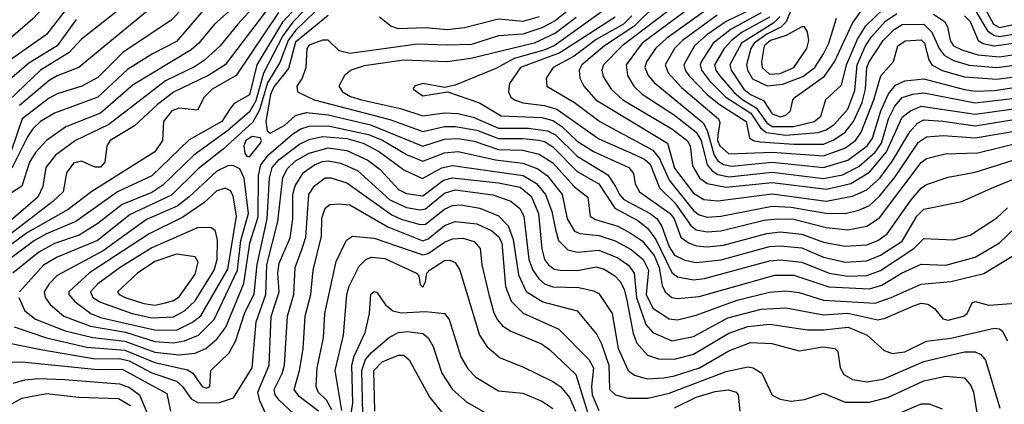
# Model space of a CAD drawing. Extents: x 501367 to 657802, y 482273 to 547541.
# Tile 407 of 656: x 616166 to 619802, y 502970 to 504391. Entities that reach past the tile are written whole.
import ezdxf

# ---------------------------------------------------------------- set-up
doc = ezdxf.new("R2010")
doc.units = 0

msp = doc.modelspace()

# ---------------------------------------------------------------- linework, layer by layer
at = {"layer": '0CON20XD'}
for points in [[(616157.9, 505207.9), (616226, 505136), (616265, 505105.3), (616293.3, 505093.3), (616345, 505085.3), (616442.1, 505082.1), (616575, 505098.6), (616735, 505090), (616825, 505108.1), (616887.5, 505085), (616887, 505073), (616865, 505050), (616815, 504942.9), (616733.3, 504896.7), (616665, 504846.4), (616575, 504816.2), (616542.9, 504797.1), (616445.9, 504714.1), (616412.6, 504665), (616375, 504583.5), (616318.5, 504505), (616215, 504394.7), (615983.4, 504195)], [(617115, 504532.9), (616971.7, 504375), (616907.3, 504295), (616848.6, 504241.4), (616812.5, 504217.5), (616705.3, 504164.7), (616495.5, 504004.5), (616372.2, 503945), (616299.2, 503890.8), (616262.6, 503845), (616251.4, 503775), (616233.1, 503735), (616025, 503556.3)], [(617242.7, 504497.3), (617137.5, 504382.5), (617042.2, 504225), (617015, 504113.5), (616958.1, 504081.9), (616945.4, 504064.6), (616912.5, 504015), (616792.2, 503947.8), (616655, 503814.5), (616528.1, 503755), (616374.4, 503645.6), (616265, 503599.6), (616221.5, 503575), (616105, 503488.5)], [(617006.7, 504483.3), (616885.7, 504375), (616827.8, 504305), (616799.7, 504280.3), (616585, 504150.5), (616465, 504045.8), (616337.3, 503995), (616265.2, 503945), (616225, 503900.5), (616202.3, 503865), (616174, 503776), (616107.7, 503732.3)], [(616817.2, 504485), (616725, 504388.8), (616549.2, 504270.8), (616481.7, 504205), (616455, 504177.7), (616396, 504145), (616305, 504117.2), (616275, 504101.6), (616175.1, 504025), (616135.1, 503904.9)], [(617263.3, 504475), (617175, 504382.7), (617138.1, 504331.9), (617066.8, 504193.2), (617038.2, 504091.8), (617015, 504051), (616935, 503981.3), (616809, 503891), (616695, 503779.7), (616655, 503752.4), (616545, 503708), (616455, 503638.2), (616385.8, 503595), (616295, 503564.1), (616237.6, 503532.4), (616140.6, 503455)], [(618645, 504488.5), (618391.5, 504295), (618322.6, 504225), (618315.7, 504205), (618321.4, 504181.4), (618350.8, 504135), (618394.2, 504095), (618575, 503988.3), (618631.2, 503945), (618642.5, 503925), (618651, 503851), (618677.3, 503807.3), (618705, 503785.5), (618775, 503772.2), (618945, 503789.1), (619145.3, 503764.7), (619235, 503785.8), (619305, 503827.4), (619367.4, 503902.6), (619425, 504031.2), (619455.5, 504054.5), (619495, 504071.5), (619695, 504041.9), (619855, 504064.3)], [(619042.6, 504495), (618997.2, 504382.8), (618976.7, 504363.3), (618925, 504337.5), (618878.8, 504305), (618866.9, 504285), (618850, 504225), (618853.6, 504205), (618873, 504173), (618927.2, 504147.2), (618985, 504152.8), (619058.9, 504181.1), (619102.8, 504215), (619135, 504264.7), (619154.8, 504305), (619182.6, 504397.4)], [(617093.9, 504446.1), (616925.5, 504224.5), (616865, 504186), (616735, 504123.3), (616673.8, 504076.2), (616590.7, 503999.3), (616500.8, 503945), (616487.9, 503925), (616481.2, 503865), (616465, 503846.5), (616445, 503845.9), (616395, 503868.3), (616365, 503860.5), (616339.7, 503825), (616326.7, 503755), (616288.9, 503718.9), (616063.1, 503546.9)], [(617295, 504457.5), (617185, 504351.8), (617157.7, 504315), (617127.5, 504232.5), (617081.9, 504158.1), (617052.2, 504057.8), (617027.7, 504012.3), (616917.4, 503912.6), (616825, 503840.5), (616727.1, 503742.9), (616575, 503671.7), (616453.3, 503575), (616305, 503513.1), (616255, 503484.1), (616165.3, 503385)], [(616686.8, 504465), (616457.4, 504275), (616385, 504215.2), (616305, 504184.2), (616275, 504166.5), (616166, 504074)], [(618515, 504445.7), (618434.4, 504365.6), (618326.2, 504295), (618242.8, 504225), (618231.9, 504205), (618235.2, 504175), (618249.1, 504145), (618294.3, 504095), (618558.8, 503935), (618585, 503842.5), (618655, 503750.4), (618692.8, 503727.3), (618745, 503722.4), (618945, 503747.9), (619145, 503721.1), (619241.4, 503738.6), (619295, 503762.7), (619342.3, 503805), (619389.8, 503870.2), (619453.6, 503976.4), (619481.7, 504008.3), (619505, 504020.6), (619575, 504016.8), (619695, 503998.4), (619845, 504023.4)], [(618678.1, 504461.9), (618465, 504304.2), (618406.3, 504225), (618411.2, 504185), (618434.8, 504145), (618465.5, 504115.5), (618585, 504039), (618665, 503975.2), (618682.3, 503945), (618705.4, 503855.4), (618723.1, 503833.1), (618745, 503819.3), (618785, 503810.5), (618945, 503828.3), (619135, 503804.1), (619205, 503818.5), (619265, 503848.9), (619325, 503901.9), (619348.4, 503935), (619374.6, 504025.4), (619397.9, 504072.1), (619425, 504103.2), (619464.4, 504115.6), (619505, 504120.9), (619695, 504084.1), (619865, 504103.9)], [(618720.1, 504439.9), (618556.7, 504323.3), (618514.8, 504285), (618481.2, 504235), (618475.2, 504215), (618487.5, 504185), (618508.8, 504158.8), (618690.3, 504010.3), (618705, 503981.8), (618731, 503891), (618745, 503870), (618765, 503855.6), (618795, 503849.9), (618945, 503865.1), (619135, 503844.5), (619225, 503871.7), (619296.5, 503925), (619315, 503953.1), (619345.8, 504054.2), (619375, 504117), (619400.6, 504149.4), (619435, 504165.4), (619505, 504172.7), (619655, 504132.9), (619695, 504127.6), (619765, 504129.2), (619855, 504143.4)], [(618875, 504432.4), (618775.2, 504385), (618703.3, 504335), (618658.3, 504295), (618618.6, 504225), (618623.3, 504205), (618637.2, 504185), (618705.1, 504115.1), (618749.2, 504079.2), (618849, 504015), (618860.9, 503955), (618875.5, 503945), (618900.3, 503939.7), (619025, 503931.2), (619135, 503931.8), (619172.6, 503947.4), (619214.2, 503975.8), (619245.5, 504014.5), (619277.4, 504085), (619289.7, 504135), (619295, 504214.4), (619303.7, 504235), (619354.6, 504315), (619395, 504355.5), (619425, 504373.5), (619505.2, 504375), (619534.7, 504344.7), (619561.4, 504285), (619580.7, 504260.7), (619615, 504240), (619672.8, 504222.8), (619775, 504214.3), (619945, 504236.2)], [(618935, 504401), (618834.9, 504345), (618794.4, 504315), (618767.6, 504285), (618732.5, 504225), (618737.2, 504205), (618750.8, 504185), (618805, 504122.7), (618836.9, 504095), (618885.9, 504065.9), (618925, 504009.9), (618945, 503997), (619023.3, 503996.7), (619099.7, 504015), (619124.2, 504035), (619143.2, 504096.8), (619200.5, 504149.5), (619219.6, 504225), (619260.6, 504319.4), (619291, 504369), (619357.2, 504432.8)], [(619724.7, 504444.7), (619761.9, 504375), (619785, 504362.1), (619926.2, 504393.8)], [(617121.9, 504418.1), (616965.4, 504184.6), (616877.8, 504135), (616847.8, 504105), (616822.7, 504057.3), (616754, 504064), (616728.6, 504055), (616697.5, 504015), (616694.4, 503945), (616665, 503903.4), (616433.4, 503756.6), (616345, 503689.8), (616195.7, 503604.3), (616105, 503538.1)], [(616334, 504425), (616265, 504336.7), (616111.3, 504228.7)], [(616532.2, 504427.8), (616395, 504319), (616349.6, 504270.4), (616243, 504205), (616125, 504091.9)], [(616844.2, 504425.8), (616745, 504310.6), (616657.2, 504265), (616565, 504207.7), (616455.5, 504105.5), (616295, 504045.5), (616243.6, 504015), (616215, 503987.3), (616195, 503958.6), (616137.7, 503842.3)], [(617305, 504407.1), (617185, 504308.7), (617159.1, 504210.9), (617105, 504143.5), (617092.6, 504115), (617074.9, 504014.9), (617080.2, 503980.2), (617091.9, 503971.9), (617145, 504002), (617185, 504036.6), (617225, 504048), (617305, 504039.5), (617462.1, 504002.1), (617655, 503923.7), (617735, 503949.6), (617785, 503952.4), (617845, 503942.8), (617935, 503912), (618025, 503908.5), (618085, 503894.3), (618135, 503862.7), (618215, 503774), (618264.6, 503735), (618272.9, 503665), (618292.9, 503652.9), (618375, 503627.8), (618425, 503601.5), (618465, 503574.2), (618509.2, 503519.2), (618527.7, 503475), (618539.4, 503409.4), (618549.7, 503385), (618575, 503364.8), (618595, 503361), (618675, 503367.7), (618955, 503446.6), (619025, 503446.6), (619153.8, 503403.8), (619305, 503396.7), (619349.6, 503410.4), (619422.2, 503455), (619495, 503487.9), (619586.4, 503483.6), (619695, 503513.7), (619785, 503566.3), (619845, 503624.8)], [(618192.9, 504427.1), (618143.3, 504386.7), (618095, 504360.7), (618025, 504337.4), (617935, 504332.2), (617835, 504300.1), (617745, 504296.9), (617635, 504301), (617385, 504266.2), (617346, 504276), (617305, 504315.3), (617285, 504316.1), (617235, 504297.3), (617226.9, 504285), (617223.2, 504215), (617209.2, 504175), (617189.6, 504145), (617192.2, 504125), (617253.5, 504095), (617532.7, 504022.7), (617655, 503978.2), (617735, 503996.2), (617775, 503996.8), (617855, 503982.6), (617935, 503952), (618025, 503952.7), (618083.6, 503946.4), (618105, 503940.5), (618135, 503921.2), (618225, 503829.7), (618305, 503784.3), (618364.3, 503694.3), (618448.6, 503648.6), (618485, 503620.7), (618515, 503579), (618575, 503456.5), (618595, 503440.6), (618655, 503430.3), (618695, 503434.8), (618935, 503500.4), (618975, 503504.3), (619055, 503494.9), (619155, 503454.6), (619225, 503443.9), (619295, 503445.4), (619345, 503464.3), (619468.8, 503545)], [(618221.1, 504398.9), (618145, 504341.9), (618066.7, 504305), (617832.7, 504247.3), (617745, 504236.1), (617585, 504241.4), (617438.8, 504221.2), (617391.1, 504205), (617366.1, 504185), (617345.4, 504145), (617358.9, 504125), (617388, 504108), (617428.5, 504095), (617572.5, 504062.5), (617655, 504036.5), (617735, 504047.5), (617785, 504044.9), (617841.3, 504031.3), (617935, 503990.5), (618045, 503990.9), (618115, 503981), (618145.3, 503965.3), (618225, 503887), (618337.7, 503817.7), (618366.8, 503775), (618380.8, 503745), (618397, 503727), (618495, 503675.4), (618521, 503655), (618537.3, 503627.3), (618565, 503552.3), (618585, 503520.5), (618623.1, 503503.1), (618665, 503493.9), (618756.7, 503503.3), (618935, 503553.3), (618975, 503555.9), (619055, 503548.1), (619135, 503514), (619215, 503494.6), (619295, 503500), (619345, 503520.7), (619425, 503573.2), (619479.2, 503665), (619505, 503690.6), (619645, 503718.8), (619755, 503768), (619845, 503806)], [(618085, 504401.6), (618025, 504384.4), (617935, 504393.6), (617809.1, 504360.9), (617745, 504353.8), (617665, 504361.6), (617565, 504357.8), (617537.2, 504367.2), (617495, 504400.8)], [(618321.9, 504425), (618139.5, 504295), (618101.5, 504278.5), (617992, 504248.1), (617925, 504211.3), (617775, 504149.2), (617735, 504140.8), (617655, 504155.3), (617624, 504145), (617619.2, 504135), (617655, 504109.6), (617745.9, 504124.1), (617865, 504084.1), (617945, 504035.6), (618095, 504029.5), (618135, 504018.7), (618167.4, 503997.4), (618225, 503942.1), (618285, 503904), (618415.3, 503845), (618432.8, 503822.8), (618438.6, 503785), (618454.7, 503755), (618568.6, 503675), (618583.5, 503655), (618608.1, 503588.1), (618636.3, 503566.3), (618665.4, 503555.4), (618705, 503552.1), (618765, 503557.7), (618925, 503601.4), (618975, 503607.1), (619055, 503598.4), (619135, 503569.2), (619215, 503553.9), (619295, 503558.8), (619334.7, 503575.3), (619369.8, 503600.2), (619458.4, 503725), (619495, 503768.1), (619515, 503781.7), (619595, 503808.8), (619695, 503827.3), (619855, 503878.3)], [(618365, 504400.1), (618161.6, 504268.4), (618015.2, 504215), (617975.2, 504155), (617971.2, 504125), (617980.6, 504105), (617993.9, 504095), (618023.8, 504083.8), (618105, 504074.2), (618150.1, 504060.1), (618305, 503951), (618436.8, 503893.2), (618474.8, 503875), (618495, 503856.8), (618529.3, 503769.3), (618586.1, 503715), (618645, 503630.9), (618665, 503614.6), (618705, 503607.3), (618755, 503610.9), (618915, 503650), (618965, 503655.4), (619025, 503653.7), (619145, 503623.1), (619225, 503615.2), (619295, 503627.9), (619341.2, 503658.8), (619495, 503863.9), (619515, 503878.4), (619584.5, 503895.5), (619705, 503899.4), (619855, 503936.6)], [(618426.3, 504405), (618395.7, 504375), (618295, 504318.4), (618213.8, 504256.2), (618136.4, 504215), (618110.4, 504175), (618113.5, 504145), (618214.9, 504084.9), (618309.2, 504015), (618505, 503909.4), (618528.5, 503878.5), (618565, 503797.9), (618655, 503686.1), (618675, 503670.3), (618705, 503661.7), (618755, 503665.1), (618945, 503702.1), (619015, 503698.6), (619085, 503686.4), (619145, 503676), (619215, 503674.9), (619265, 503686.7), (619305, 503704.5), (619341.4, 503738.6), (619399.4, 503810.6), (619485, 503938.3), (619515, 503958.7), (619576.5, 503963.5), (619695, 503954.9), (619855, 503981.2)], [(618742.2, 504407.8), (618613.5, 504315), (618584.5, 504285), (618549.8, 504225), (618561.6, 504195), (618610.4, 504140.4), (618747.1, 504025), (618751.9, 504011.9), (618744.5, 503964.5), (618743.7, 503945), (618751.3, 503925), (618785.1, 503895.1), (618945, 503901.3), (619135, 503887.6), (619213.7, 503916.3), (619252.4, 503945), (619273.9, 503976.1), (619320.9, 504095), (619346.8, 504183.2), (619393.7, 504236.3), (619409.7, 504295), (619436.6, 504313.4), (619495, 504317.2), (619507.8, 504305), (619523.1, 504243.1), (619534.2, 504224.2), (619572.9, 504202.9), (619655, 504179.5), (619775, 504171.9), (619935, 504192.7)], [(618905, 504416.5), (618794, 504356), (618727.1, 504305), (618682.9, 504235), (618679.1, 504225), (618684, 504205), (618713.5, 504165), (618774.6, 504105), (618866.2, 504046.2), (618902, 503992), (618923.8, 503973.8), (618996.1, 503963.9), (619115.5, 503974.5), (619145, 503983.9), (619175.6, 504005), (619225, 504060), (619250.9, 504129), (619258.9, 504225), (619290.1, 504295), (619311.7, 504328.3), (619363.9, 504386.1), (619405, 504414.2)], [(618975, 504403), (618950.7, 504379.3), (618832.4, 504305), (618788.8, 504225), (618793.4, 504205), (618840.2, 504135), (618865, 504115.1), (618913.2, 504093.2), (618945, 504043.3), (618975, 504032.4), (618995, 504038.2), (619012.3, 504055), (619021.8, 504095), (619029.6, 504105), (619137.9, 504182.1), (619174.9, 504235.1), (619241.8, 504378.2), (619275.1, 504424.9)], [(619541.1, 504411.1), (619581.9, 504385), (619593, 504365), (619602.2, 504315), (619614.9, 504294.9), (619645, 504279.5), (619705, 504262), (619785, 504254.1), (619945, 504278.7)], [(619655, 504406.1), (619675.8, 504385), (619705.8, 504315), (619723.9, 504303.9), (619765, 504294.3), (619945, 504318.9)], [(619695, 504426.7), (619740.7, 504350.7), (619763.9, 504333.9), (619785, 504328.6), (619955, 504357.6)], [(616375, 504391.7), (616305.2, 504295), (616200, 504230), (616101.5, 504145)], [(618935, 504190.4), (618975, 504192.3), (619025.7, 504215), (619072.6, 504285), (619080.5, 504315), (619075, 504346.2), (619065, 504364.3), (619055, 504364.5), (618997.1, 504332.9), (618938.4, 504315), (618915.3, 504295), (618905.4, 504235), (618908.5, 504215), (618935, 504190.4)], [(616163.6, 503365), (616185, 503315.6), (616225.3, 503285), (616335, 503241.9), (616436.7, 503216.7), (616555, 503202.9), (616665, 503163), (616755, 503152.6), (616815, 503158.7), (616853.6, 503176.4), (616895, 503210.9), (616927.3, 503255), (616994.2, 503415.8), (617016.1, 503565), (617047.4, 503662.6), (617048.3, 503815), (617057.2, 503855), (617085, 503892.4), (617175, 503969.4), (617205, 503988.4), (617235, 503997.3), (617305, 503998.8), (617455, 503966.9), (617506.3, 503946.3), (617595, 503892.9), (617655, 503868.8), (617735, 503899.5), (617785, 503904.1), (617923.1, 503873.1), (618025, 503860.9), (618080.1, 503840.1), (618115, 503814.5), (618169.7, 503745), (618187.8, 503655), (618215, 503610.2), (618235, 503600.6), (618305, 503594.1), (618365, 503574), (618425, 503541.8), (618468.8, 503505), (618488.6, 503465), (618479.8, 503375), (618504.7, 503324.7), (618565, 503285.6), (618595, 503281.9), (618665, 503299), (618815.5, 503355), (618935, 503384.5), (618995, 503389), (619045, 503383.3), (619135, 503354.9), (619325, 503344), (619385, 503363.9), (619495, 503413.4), (619605, 503423.4), (619727, 503453), (619865, 503536.7)], [(616145.6, 503255.6), (616266, 503216), (616415, 503181.1), (616555, 503169.6), (616665, 503123.9), (616786.7, 503096.7), (616805.4, 503085), (616840, 503035), (616855, 503029.4), (616868.1, 503035), (616872.2, 503095), (616939.9, 503160.1), (616964.9, 503205.1), (616996.8, 503305), (617032.5, 503377.5), (617043.1, 503486.9), (617080.4, 503655), (617088.4, 503805), (617099.4, 503845), (617124.5, 503875), (617199.3, 503930.7), (617235, 503948.1), (617285, 503959.2), (617375, 503952.4), (617435, 503934.9), (617495, 503902.6), (617585, 503836.6), (617654.3, 503804.3), (617725, 503843.9), (617765, 503852.3), (618025.1, 503815.1), (618075.4, 503785.4), (618108.2, 503745), (618132.1, 503682.1), (618144.5, 503615.5), (618155.6, 503575), (618190.5, 503540.5), (618225, 503531.8), (618305, 503539.7), (618375, 503510.6), (618415, 503484), (618435.4, 503455), (618444.4, 503365), (618479, 503265), (618505, 503235.2), (618575, 503204.8), (618655, 503220.2), (618781.2, 503288.8), (618905, 503320.9), (618995, 503326.4), (619135, 503301), (619225, 503307.2), (619335, 503281.6), (619362.4, 503287.6), (619466.8, 503333.2), (619495, 503343.8), (619520.4, 503340.4), (619544.3, 503324.3), (619575, 503286.2), (619595, 503281), (619651.5, 503295), (619665.6, 503305), (619683.8, 503345), (619695, 503349.2), (619745, 503336.2), (619845, 503343.6)], [(617015, 503884.7), (617056.2, 503935), (617059.7, 503945), (617054.4, 503955), (617025, 503960), (617001.6, 503945), (616994.2, 503925), (616998.2, 503898.2), (617005, 503886.5), (617015, 503884.7)], [(616105, 503200.2), (616245, 503172.8), (616445, 503138.4), (616535, 503138.9), (616570.9, 503130.9), (616655, 503085.8), (616745.7, 503055.7), (616766.7, 503036.7), (616799.9, 502989.9), (616825, 502975.6), (616904, 502976), (616956.6, 502993.4), (617025.5, 503105), (617039.6, 503275), (617075.4, 503375.4), (617079.6, 503485), (617119.6, 503645), (617138.1, 503808.1), (617155, 503841), (617185, 503870), (617235, 503898.1), (617305, 503917.7), (617375, 503908.1), (617452.5, 503872.5), (617498.1, 503838.1), (617565, 503764.1), (617595, 503748.7), (617655, 503740.7), (617732, 503798), (617765, 503806.2), (617935, 503788.4), (618015, 503772.1), (618055, 503739.6), (618082.6, 503675), (618094.6, 503544.6), (618105, 503505.5), (618119.5, 503485), (618139.5, 503469.5), (618162.5, 503465), (618225, 503464.8), (618295, 503478.2), (618325, 503469.5), (618364.7, 503445), (618383.4, 503423.4), (618398.2, 503395), (618408.8, 503355), (618432, 503232), (618445.7, 503195.7), (618485, 503151.8), (618525, 503138.1), (618585, 503136.4), (618655, 503154.8), (618785, 503233.1), (618855, 503257.6), (618935, 503265.5), (619075, 503245.2), (619135, 503244.6), (619225.2, 503254.8), (619295.3, 503225), (619358.1, 503168.1), (619387.9, 503157.9), (619435, 503163.2), (619515, 503203.6), (619605, 503214.5), (619765, 503251.2), (619785, 503248.8), (619795, 503240.7), (619814.4, 503204.4)], [(616735, 503196.7), (616775, 503203.9), (616826.6, 503225), (616885, 503282.7), (616970.2, 503465), (616983, 503575), (617011.8, 503675), (616995.5, 503805.5), (616979.6, 503839.6), (616955, 503852.6), (616935, 503851.6), (616895, 503831.7), (616791, 503735), (616747.5, 503702.5), (616635, 503653.1), (616475, 503536.9), (616305, 503445.6), (616275.2, 503415), (616257, 503385), (616260, 503365), (616278.8, 503338.8), (616329.7, 503295), (616428.5, 503258.5), (616556.9, 503236.9), (616665, 503202.3), (616735, 503196.7)], [(617075.7, 502935), (617052.9, 502982.9), (617046, 503015), (617087.7, 503115), (617095.4, 503294.6), (617124.4, 503385), (617119.7, 503455), (617125, 503491.1), (617164.9, 503585.1), (617175.7, 503655), (617174.6, 503744.6), (617183.2, 503776.8), (617215, 503826), (617254.7, 503855), (617285, 503867.1), (617305, 503870.1), (617351.5, 503861.5), (617413.9, 503833.9), (617533.8, 503725), (617595, 503697.1), (617645, 503689), (617665, 503692.2), (617735, 503749.7), (617775, 503762), (617914.2, 503744.2), (617980.2, 503720.2), (618013.1, 503693.1), (618028.5, 503665), (618046.5, 503505), (618061.2, 503465), (618083.2, 503433.2), (618105, 503415.5), (618135, 503404.2), (618231.6, 503401.6), (618285, 503389.5), (618305, 503378.7), (618354.8, 503304.8), (618376.6, 503176.6), (618412.9, 503095), (618437, 503077), (618483.3, 503063.3), (618545, 503067.7), (618585, 503074.9), (618676.7, 503105), (618785, 503167.3), (618865, 503197.7), (618943.8, 503195), (619045, 503168), (619131.8, 503181.8), (619176.3, 503176.3), (619187.5, 503165), (619195.8, 503105), (619209.6, 503079.6), (619241.5, 503061.5), (619295, 503052.9), (619355, 503062.5), (619505, 503127.7), (619655, 503163.8), (619695, 503164.3), (619715, 503154.1), (619732.5, 503132.5), (619785.3, 502955)], [(617178.6, 502935), (617124.7, 502984.7), (617109.8, 503005), (617105.9, 503025), (617135.9, 503084.1), (617144.8, 503114.8), (617155.5, 503295), (617178.4, 503375), (617183.5, 503475), (617209.5, 503545), (617222.9, 503587.2), (617234.5, 503745), (617255, 503777.1), (617295, 503806.7), (617315, 503806.7), (617375, 503787.8), (617540.4, 503670.4), (617575, 503653.5), (617645, 503634.3), (617665, 503635.5), (617735, 503691.5), (617765, 503704.8), (617795, 503707), (617865.1, 503695.1), (617935, 503666.7), (617969.9, 503629.9), (617988.8, 503578.8), (618008.3, 503448.3), (618037.1, 503387.1), (618098.6, 503348.6), (618225, 503315.8), (618297.3, 503227.3), (618315, 503193.8), (618341.4, 503115), (618344.7, 503025), (618366.5, 503005), (618412.2, 502992.2), (618487.5, 502992.5), (618565, 503010.5), (618775, 503091), (618855, 503107.7), (618875, 503104.7), (618906.7, 503085), (618945, 503003.1), (618975, 502988.2), (619015, 502981.7), (619065, 502987.3), (619135, 503011.5), (619215, 502977.7), (619305, 502977.1), (619375, 502996.7), (619505, 503056.3), (619585, 503074.2), (619655, 503067.7), (619679.2, 503039.2), (619688.8, 503015), (619703.7, 502923.7)], [(616745, 503243.9), (616805, 503272.8), (616835, 503297), (616935, 503469.4), (616967.6, 503665), (616955, 503740), (616945, 503758.6), (616925, 503768.4), (616895, 503759.1), (616846, 503714), (616768.8, 503661.2), (616645, 503599.3), (616424, 503456), (616348, 503385), (616348, 503375), (616369.6, 503349.6), (616429.7, 503305), (616465, 503291), (616615, 503256.3), (616665, 503244.7), (616745, 503243.9)], [(617270.4, 502945), (617198.3, 502998.3), (617180.2, 503025), (617199.8, 503095), (617213.2, 503175), (617220.7, 503295), (617241.5, 503375), (617250.2, 503465), (617281.3, 503591.3), (617282.2, 503657.8), (617295, 503694.6), (617311.7, 503708.3), (617345, 503710.5), (617385, 503706.7), (617526.3, 503626.3), (617655, 503573.8), (617675, 503581), (617735, 503630.3), (617775, 503645.8), (617855, 503636.4), (617910.3, 503610.3), (617935, 503590.4), (617946.6, 503566.6), (617959.8, 503405), (617981.4, 503351.4), (618026, 503306), (618157.3, 503247.3), (618268.3, 503135), (618284.8, 503104.8), (618277.5, 503035), (618280.8, 503005), (618305, 502946.8)], [(619468.8, 503545), (619505, 503582.6), (619615, 503577.1), (619675.7, 503595), (619775, 503659.4), (619814, 503696)], [(616655, 503288.8), (616735, 503292.5), (616775.3, 503314.7), (616815, 503352), (616884.6, 503465), (616896, 503505), (616896.9, 503576.9), (616889.3, 503609.3), (616875, 503621.8), (616825, 503622.7), (616655, 503548.2), (616537.6, 503475), (616455.3, 503414.7), (616428.1, 503385), (616436.9, 503365), (616465, 503346.9), (616582.3, 503305), (616655, 503288.8)], [(617319.6, 502949.6), (617300, 502985), (617268.7, 503015), (617261, 503035), (617264.8, 503105), (617288, 503215), (617293.8, 503305), (617335, 503498.1), (617373.2, 503576.8), (617395, 503591.2), (617475, 503583.8), (617655, 503522.8), (617675, 503527.4), (617735, 503568.9), (617765, 503581), (617803.4, 503583.4), (617845, 503571.3), (617866.4, 503545), (617873.3, 503485), (617898.3, 503375), (617917.8, 503307.8), (617931.4, 503281.4), (617949.9, 503259.9), (617980.2, 503240.2), (618093.6, 503193.6), (618122.8, 503172.8), (618219.9, 503079.9), (618279.3, 502889.3)], [(616665, 503336.7), (616705, 503344.3), (616735, 503352.9), (616755, 503367), (616815, 503450.7), (616825.2, 503495), (616815, 503515.4), (616745, 503524.8), (616665, 503497), (616601.6, 503455), (616527.3, 503385), (616533.9, 503375), (616555.4, 503365), (616625, 503341.9), (616665, 503336.7)], [(617356.5, 502946.5), (617331.2, 503095), (617362.2, 503225), (617374.5, 503375), (617383.2, 503406.8), (617419.9, 503480.1), (617444.7, 503505), (617465, 503513.7), (617515, 503508.3), (617632, 503455), (617640, 503445), (617645, 503412.5), (617655, 503403.3), (617665, 503422.5), (617669.5, 503455), (617680, 503465), (617735, 503501.3), (617755, 503502.7), (617774, 503494), (617791.9, 503465), (617864.7, 503225), (617892.2, 503182.2), (617941.2, 503141.2), (618025, 503108.6), (618135, 503054.4), (618165, 503033.8), (618196.7, 502995), (618218.6, 502945)], [(617375.8, 502835), (617396.6, 502975), (617392.7, 503115), (617402, 503148), (617442.8, 503235), (617457.8, 503305), (617462.9, 503377.1), (617475, 503386.9), (617485, 503384), (617517.6, 503337.6), (617544.3, 503315), (617575, 503307.3), (617665, 503313), (617735.2, 503305.2), (617752.6, 503282.6), (617795, 503145.6), (617821.1, 503101.1), (617850.4, 503070.4), (617935, 503019.4), (618025, 503011.4), (618095, 502981.8), (618135, 502954.1)], [(617433.1, 502935), (617429.7, 503095), (617443.3, 503135), (617465, 503161.7), (617531.6, 503218.4), (617565, 503235.5), (617598.8, 503238.8), (617655, 503231.7), (617675, 503215.9), (617693.2, 503183.2), (617724.9, 503084.9), (617765.3, 503025), (617817.1, 502977.1), (617915, 502922.4)], [(616095, 503124.4), (616175, 503126.5), (616455, 503097.9), (616545, 503099.8), (616658.1, 503038.1), (616709.7, 503009.7), (616723.3, 502945)], [(617478.1, 502945), (617474.2, 503095), (617505, 503126.6), (617565, 503151.2), (617585, 503151.6), (617604.5, 503134.5), (617680.8, 502995), (617745, 502916)], [(616142.1, 503047.9), (616185, 503060.5), (616235.4, 503064.6), (616331.4, 503061.4), (616535, 503045.4), (616571.9, 503031.9), (616609.4, 503005), (616641.7, 502925)], [(618585, 502956.9), (618665, 502995.8), (618735, 503017.7), (618783.6, 503023.6), (618812.5, 503015), (618820, 503005), (618825.8, 502945)], [(616075, 502936.6), (616175, 502992.3), (616265, 503010.1), (616385, 502995.8), (616530.9, 502990.9), (616575.9, 502965.9)], [(619325, 502899), (619495, 502971.7), (619525, 502971.7), (619572.6, 502952.6)]]:
    msp.add_lwpolyline(points, dxfattribs=at)

doc.saveas('drawing.dxf')
